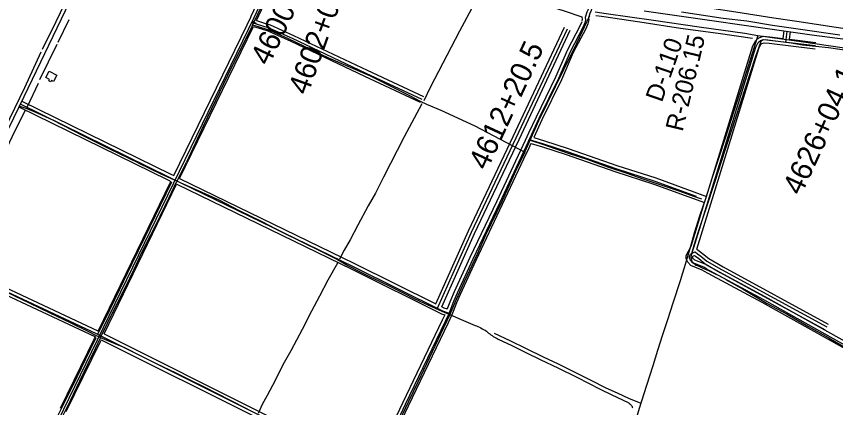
# Model space of a CAD drawing. Extents: x 3297772 to 3335630, y 634068 to 659439.
# Drawn here: x 3318961 to 3322784, y 643022 to 644849 of the extents above; entities that cross this region are included whole.
import ezdxf

# ---------------------------------------------------------------- set-up
doc = ezdxf.new("R2010")
doc.units = 0
for name, color, linetype in [('V-BLDG-OTLN', 7, 'Continuous'), ('V-DTCH-CNTR', 7, 'Continuous'), ('V-LEVE-TOET', 7, 'Continuous'), ('V-RIVR-RANG-IDEN', 7, 'Continuous'), ('V-ROAD-CNTR', 7, 'Continuous'), ('V-SURV-IDEN', 7, 'Continuous'), ('V-TOPO-SHOR', 7, 'Continuous')]:
    doc.layers.add(name, color=color, linetype=linetype)

msp = doc.modelspace()

# ---------------------------------------------------------------- linework, layer by layer
at = {"layer": 'V-BLDG-OTLN'}
msp.add_lwpolyline([(3319114.6, 644593.1), (3319149.1, 644575.2), (3319133.5, 644545.2), (3319124.9, 644549.7), (3319121.6, 644543.4), (3319111.8, 644548.5), (3319115.1, 644554.9), (3319099, 644563.2)], close=True, dxfattribs=at)
at = {"layer": 'V-DTCH-CNTR'}
for points in [[(3320181.3, 645055.4), (3320062.8, 644809.5), (3320059.4, 644802.5), (3319946, 644573.2), (3319834.2, 644339.2), (3319754, 644168)], [(3321333.3, 644215.8), (3321358.2, 644271.6), (3321398.8, 644362.6), (3321516.1, 644600.6), (3321576.3, 644723.9), (3321637, 644852.9)], [(3322395.3, 644745.5), (3322236.3, 644769.4), (3322060, 644792.4), (3321869.6, 644821.6), (3321691.8, 644848.5), (3321664.3, 644852.2)], [(3320062.8, 644809.5), (3320088.7, 644801.8), (3320132.6, 644788.1), (3320163.2, 644775.7), (3320228.4, 644745.7), (3320416.8, 644655.4), (3320609.2, 644573.1), (3320794.6, 644478.9), (3320845.6, 644453.4), (3320873.9, 644439.5), (3320941.4, 644411.8), (3321100.8, 644338.6), (3321333.3, 644215.8), (3321291.7, 644130.2)], [(3323211.7, 644656.6), (3323159.8, 644668.7), (3323145.6, 644673.3), (3323083.8, 644676.7), (3322899.1, 644680.9), (3322750.2, 644701.8), (3322629.6, 644714.2), (3322576.3, 644723.3), (3322455.6, 644739.6), (3322443.1, 644738.8), (3322435.4, 644731.7), (3322407.7, 644657.1), (3322316.6, 644374.7), (3322249.9, 644169.2)], [(3319529.9, 644165.5), (3319397.1, 644228.8), (3319269.9, 644293.6), (3319131.6, 644363.9), (3319061.8, 644396.2), (3319010.7, 644417.8), (3318979.1, 644429)], [(3321358.2, 644271.6), (3321421, 644250.9), (3321536.3, 644211), (3321627.3, 644181.1), (3321719.1, 644146.5)], [(3319178.5, 642986.7), (3319212.9, 643056), (3319257.4, 643147.6), (3319295.7, 643228.2), (3319329.7, 643297.5), (3319353.3, 643347.7), (3319354, 643349.3), (3319385.3, 643417), (3319432.4, 643510.9), (3319470.4, 643585.2), (3319510.4, 643669.2), (3319546.7, 643747), (3319587.5, 643828.4), (3319631.8, 643916.6), (3319674.3, 644002.9), (3319708.3, 644075.8), (3319710.4, 644080), (3319754, 644168)], [(3319529.9, 644165.5), (3319635.5, 644113.9), (3319710.4, 644080), (3319795.5, 644042), (3319906.3, 643991.8), (3320000.1, 643943.3), (3320105.5, 643891.7), (3320201.6, 643841.5), (3320293.4, 643796.7), (3320387.3, 643749.9), (3320458.6, 643713.1), (3320507.9, 643685.8), (3320567.9, 643655.2), (3320612.4, 643632.8), (3320655.8, 643612.1), (3320709.3, 643586.3), (3320769.4, 643556.2), (3320817.8, 643532.4), (3320863.5, 643510.3), (3320914.5, 643486.5), (3320959.9, 643466.9), (3320983.1, 643457), (3321036.2, 643434.2), (3321101.1, 643406.1), (3321108, 643403.4), (3321114.8, 643400.5), (3321121.6, 643397.4), (3321128.3, 643394.1), (3321134.9, 643390.7), (3321141.4, 643387), (3321147.7, 643383.2), (3321154, 643379.2), (3321159.1, 643374.7), (3321164.2, 643370.4), (3321169.5, 643366.2), (3321174.9, 643362.2), (3321180.5, 643358.4), (3321186.1, 643354.7), (3321191.9, 643351.2), (3321197.8, 643347.9), (3321203.7, 643344.8), (3321209.8, 643341.8), (3321272.9, 643312), (3321338.6, 643278.9), (3321405.1, 643246.5), (3321491, 643206.3), (3321576.7, 643164.8), (3321685.7, 643108.1), (3321740.1, 643081.5), (3321815.1, 643045.5), (3321817.7, 643044), (3321820.3, 643042.4), (3321822.7, 643040.6), (3321824.9, 643038.7), (3321827.1, 643036.6), (3321829, 643034.3), (3321830.8, 643031.9), (3321832.4, 643029.4), (3321833.9, 643026.7), (3321835.1, 643024), (3321836.1, 643021.2)], [(3321719.1, 644146.5), (3321809.2, 644116.8), (3321883.8, 644090.5), (3321978.3, 644058.8), (3322051.9, 644034), (3322119.9, 644009.8), (3322158, 643996.7)], [(3322249.9, 644169.2), (3322219.6, 644078.1), (3322178.7, 643950), (3322142.9, 643843.4), (3322121.7, 643778.9), (3322109.6, 643734.3), (3322109.1, 643731.3), (3322108.8, 643728.3), (3322108.7, 643725.2), (3322108.8, 643722.2), (3322109.2, 643719.2), (3322109.8, 643716.2), (3322110.6, 643713.2), (3322111.6, 643710.4), (3322112.8, 643707.6), (3322114.2, 643704.9), (3322115.8, 643702.3), (3322117.5, 643699.8), (3322119.5, 643697.4), (3322121.6, 643695.2), (3322123.9, 643693.2), (3322126.3, 643691.3), (3322128.8, 643689.6), (3322131.4, 643688.1), (3322134.2, 643686.8), (3322149.4, 643680.5), (3322164.5, 643674.1), (3322179.6, 643667.4), (3322194.5, 643660.5), (3322209.4, 643653.4), (3322224.1, 643646.1), (3322238.8, 643638.5), (3322253.3, 643630.8), (3322267.8, 643622.8), (3322282.1, 643614.7), (3322352.6, 643575.5), (3322464.6, 643508.6), (3322557.1, 643458.8), (3322656.6, 643401.4), (3322752.6, 643348.1), (3322866.1, 643281.7)], [(3321291.7, 644130.2), (3321227.6, 643988.4), (3321150.4, 643827.2), (3321112.7, 643741.6), (3321049.7, 643608.8), (3321012.8, 643527.1), (3320992.6, 643478.9), (3320983.1, 643457), (3320939.7, 643364.8), (3320875, 643225.9), (3320834.1, 643141.6), (3320791.3, 643051.2), (3320748.2, 642961.3)], [(3318624.5, 643695.6), (3318678.6, 643670.9), (3318751.9, 643637.1), (3318818.4, 643605.9), (3318890.8, 643573.3), (3318955.7, 643542.9), (3319017.1, 643513.7), (3319074.6, 643485.1), (3319149.2, 643449.1), (3319211.2, 643420.4), (3319300, 643375.6), (3319324.5, 643363.4), (3319354, 643349.3), (3319401.9, 643329.8), (3319464.8, 643302.2), (3319545.4, 643262.2), (3319613.8, 643228.5), (3319704.9, 643184.8), (3319770, 643152.5), (3319839.6, 643118.2), (3319895.4, 643090.1), (3319957.9, 643057.2), (3320038.2, 643016.9)]]:
    msp.add_lwpolyline(points, dxfattribs=at)
at = {"layer": 'V-LEVE-TOET'}
msp.add_lwpolyline([(3321693.9, 644960.5), (3321723.1, 644951.6), (3321863, 644937.6), (3321988.7, 644922.7), (3322195.2, 644888.6), (3322317.7, 644869.7), (3322494.9, 644842.5), (3322603.2, 644826.7), (3322878.5, 644784.4)], dxfattribs=at)
at = {"layer": 'V-ROAD-CNTR'}
msp.add_line((3322109.1, 643776.6), (3322171.8, 643980.1), dxfattribs=at)
for points in [[(3319670.7, 645880.8), (3318994.9, 644472.8), (3318285.6, 643011.9), (3317900.8, 642211.9), (3317247.2, 640864.1), (3317219.6, 640803.7), (3317209.4, 640778.3), (3317196.6, 640737.1), (3317178, 640691.8), (3317164.8, 640664.4), (3317149.4, 640643.5), (3317134.6, 640627.6), (3317086.8, 640595.1)], [(3319023.2, 642688.3), (3319339.4, 643338.2), (3319695.4, 644071.7), (3320070.5, 644843.2), (3320286.9, 645307.4), (3320329.4, 645375.2), (3320359.9, 645431.2)], [(3320055.2, 644846.1), (3320056.9, 644849.6), (3320273.7, 645314.6), (3320316.5, 645382.8), (3320319.9, 645389.1)], [(3320080.8, 644829.8), (3320300.1, 645300.2), (3320318.3, 645329.2)], [(3320318.3, 645329.2), (3320330.8, 645337), (3320340.3, 645340), (3320348.3, 645339.1), (3320353.7, 645336.9), (3320361.3, 645331.8), (3320372.3, 645322.7), (3320407, 645291.6), (3320462.4, 645252.8), (3320484.8, 645239.1), (3320508.5, 645226.2), (3320533.4, 645218.6), (3320565, 645214.5), (3320606.3, 645201.9), (3320655.1, 645181.3), (3320716.8, 645153.2), (3321073.7, 645027.1), (3321107.9, 645016.3), (3321137.9, 645002.1), (3321260.2, 644953.8), (3321344.3, 644927.9), (3321447.7, 644896.6), (3321517, 644875.6), (3321600, 644847.5)], [(3321638.8, 644916.6), (3321632.4, 644894.1), (3321629.2, 644881.6), (3321622.2, 644868.7), (3321615.6, 644844), (3321617, 644833.6), (3321613.2, 644818.7), (3321604, 644797), (3321546.1, 644686.7), (3321490.6, 644559.3), (3321399.3, 644372.6), (3321338.1, 644239.4), (3321214.6, 643976.7), (3321091.1, 643716.1), (3321017.4, 643556.6), (3321000.3, 643517.5), (3320979.4, 643460.6), (3320961.8, 643424.4), (3320775.8, 643036.1), (3320642.2, 642753.4)], [(3321653.2, 644912.4), (3321646.9, 644890.2), (3321643.2, 644876.1), (3321636.2, 644863.1), (3321630.9, 644843), (3321632.3, 644832.7), (3321627.5, 644813.9), (3321617.6, 644790.5), (3321559.6, 644680.2), (3321504.2, 644553), (3321412.8, 644366.2), (3321374.8, 644283.3)], [(3321891.1, 644874.7), (3322673.6, 644762.4)], [(3320037.1, 644808.9), (3320055.2, 644846.1)], [(3320063.1, 644828), (3320079.2, 644815.3), (3320060, 644820.7), (3320108.9, 644805.2), (3320139.2, 644795.3), (3320247.9, 644746.7), (3320591.5, 644583.9), (3320853.3, 644462.1)], [(3320080.8, 644829.8), (3320113.5, 644819.5), (3320144.6, 644809.4), (3320254.2, 644760.3), (3320597.9, 644597.4), (3320861.4, 644474.9)], [(3321599, 644823.5), (3321599, 644823.5), (3321590.4, 644803.4), (3321532.6, 644693.2), (3321477, 644565.6), (3321385.7, 644379), (3321350.9, 644303.3)], [(3321600, 644847.5), (3321601.8, 644834.4), (3321600.3, 644828.7)], [(3319695.1, 644105.5), (3320037.1, 644808.9)], [(3319722.1, 644092.4), (3320067.4, 644802.6)], [(3320067.4, 644802.6), (3320104.3, 644790.9), (3320133.8, 644781.3), (3320241.6, 644733.1), (3320585.1, 644570.3), (3320845.2, 644449.3)], [(3320918.7, 643506.6), (3321071.3, 643848), (3321279.8, 644287.7), (3321518.6, 644798.1)], [(3320926, 643486.3), (3321085, 643841.7), (3321293.3, 644281.3), (3321532.2, 644791.7)], [(3320945.6, 643493.3), (3321098.6, 643835.5), (3321306.9, 644274.9), (3321545.8, 644785.4)], [(3322180.7, 644008.8), (3322397.3, 644711), (3322410.8, 644737), (3322425.5, 644749.3), (3322447.8, 644756.1), (3322476.4, 644753.1), (3322538.3, 644745.9)], [(3322538.3, 644745.9), (3322543.5, 644781.1)], [(3322551, 644729.3), (3322558.3, 644779)], [(3322568.1, 644742.4), (3322573.2, 644776.8)], [(3322673.6, 644762.4), (3322841.3, 644740.9)], [(3322114.9, 643744.6), (3322411.2, 644705.3), (3322422.8, 644727.4), (3322432.8, 644735.9), (3322449.3, 644740.8), (3322474.7, 644738.2), (3322690.4, 644713)], [(3322136.2, 643762.6), (3322425.2, 644699.5), (3322434.7, 644717.9), (3322440.1, 644722.4), (3322450.7, 644725.6), (3322473.1, 644723.3), (3322688.7, 644698.1)], [(3322568.1, 644742.4), (3322692.1, 644727.9)], [(3318979, 644440.1), (3319674.4, 644098.9), (3320532.2, 643681.6), (3320949.9, 643474.4), (3320976.3, 643465.1)], [(3318985.6, 644453.5), (3319681, 644112.4), (3319695.1, 644105.5)], [(3318972.4, 644426.6), (3319667.8, 644085.4), (3319682, 644078.5)], [(3321350.9, 644303.3), (3321335.6, 644269.8)], [(3321335.6, 644269.8), (3321324.5, 644245.7), (3321201.1, 643983.1), (3321077.5, 643722.5), (3321003.7, 643562.7), (3320986.3, 643523), (3320971.5, 643482.7)], [(3321362.2, 644256), (3321351.7, 644233.1), (3321328.1, 644182.9)], [(3321352.4, 644270.5), (3321354.3, 644273.8), (3321420.6, 644253.8), (3321530.9, 644218.2), (3321757.8, 644138.7), (3321940.6, 644080.3), (3322133.3, 644010.1)], [(3321362.4, 644255.7), (3321416.1, 644239.5), (3321526.1, 644203.9), (3321753, 644124.5), (3321935.8, 644066.1), (3322171.8, 643980.1)], [(3321374.8, 644283.3), (3321425.1, 644268.1), (3321535.6, 644232.4), (3321762.5, 644152.9), (3321945.5, 644094.5), (3322180.7, 644008.8)], [(3321328.1, 644182.9), (3321228.2, 643970.3), (3321104.7, 643709.7), (3321031.1, 643550.4), (3321014.2, 643511.9), (3320999.1, 643470.7)], [(3319343, 643379.9), (3319681.9, 644078.2), (3319682, 644078.5)], [(3319369.8, 643366.4), (3319708.8, 644065.1), (3319709, 644065.4)], [(3319709, 644065.4), (3320525.6, 643668.1), (3320944.1, 643460.6), (3320960, 643455)], [(3319722.1, 644092.4), (3320538.8, 643695), (3320918.7, 643506.6)], [(3322964.7, 643219.9), (3322441.4, 643512.8), (3322189.3, 643648.1), (3322172.5, 643658), (3322161.7, 643664.2), (3322108.1, 643685.4), (3322094.2, 643701.9), (3322086.7, 643716.4), (3322086.5, 643732.2), (3322109.1, 643776.6)], [(3322136.2, 643762.6), (3322148.6, 643752.8), (3322163.3, 643741.9), (3322192.1, 643718.2), (3322259.3, 643680), (3322749.5, 643412)], [(3318626.8, 643715.1), (3319340.4, 643381.2), (3319343, 643379.9)], [(3322968.4, 643235.1), (3322448.6, 643526), (3322196.7, 643661.2), (3322180.1, 643670.9), (3322168.3, 643677.8), (3322117.1, 643698), (3322106.8, 643710.3), (3322101.6, 643720.2), (3322101.5, 643728.7), (3322106.5, 643738.5), (3322113.7, 643744.1), (3322127.9, 643750), (3322139.5, 643740.9), (3322154.1, 643730.1), (3322183.6, 643705.8), (3322252, 643666.9), (3322742.3, 643398.8)], [(3322973.8, 643249.2), (3322455.8, 643539.1), (3322204, 643674.3), (3322187.6, 643683.9), (3322174.8, 643691.3), (3322126.2, 643710.5), (3322119.3, 643718.6), (3322116.6, 643723.9), (3322116.6, 643725.2), (3322118.3, 643728.7), (3322121.3, 643731), (3322125.5, 643732.8), (3322130.4, 643729), (3322144.8, 643718.3), (3322175, 643693.4), (3322244.7, 643653.8), (3322735.1, 643385.7)], [(3318614.1, 643687.9), (3319327.3, 643354.2), (3319329.9, 643352.9)], [(3318620.4, 643701.5), (3319333.8, 643367.7), (3320105.2, 642981.7), (3320664.1, 642705), (3321523.4, 642284), (3321551.9, 642263.2), (3321569.2, 642243.7)], [(3320945.6, 643493.3), (3320955.8, 643488.3), (3320971.5, 643482.7)], [(3320960, 643455), (3320948.3, 643431), (3320762.3, 643042.5), (3320628.6, 642759.7), (3320621, 642743)], [(3320999.1, 643470.7), (3320993.2, 643454.7), (3320975.3, 643417.9), (3320789.3, 643029.6), (3320655.8, 642747), (3320647.9, 642729.7)], [(3319167.4, 643019), (3319325.9, 643344.7), (3319329.9, 643352.9)], [(3319193.6, 643004.2), (3319352.9, 643331.6), (3319354.3, 643334.6)], [(3319355.2, 643336.3), (3319356.7, 643339.4)], [(3319356.7, 643339.4), (3320098.5, 642968.3), (3320608.5, 642715.7)], [(3319369.8, 643366.4), (3320111.9, 642995.1), (3320621, 642743)]]:
    msp.add_lwpolyline(points, dxfattribs=at)
at = {"layer": 'V-TOPO-SHOR'}
for p, q in [((3319205.8, 644833.3), (3319155, 644727.6)), ((3319150.3, 644718.1), (3319069.1, 644553.5)), ((3319062.9, 644535.2), (3319010.5, 644427.1))]:
    msp.add_line(p, q, dxfattribs=at)
for points in [[(3319226.4, 644992.8), (3319145.2, 644824.2), (3319081.9, 644693.8)], [(3321141.2, 644990.4), (3321028.6, 644780.4), (3320892.5, 644517.2), (3320862.9, 644454.4)], [(3321661.8, 644869.7), (3321712.6, 644862.9), (3321933.9, 644832), (3322146.4, 644801), (3322360.6, 644770), (3322420.9, 644760.2), (3322634.2, 644730), (3322814.3, 644703.5), (3322867.4, 644700.7), (3322950.6, 644697.3), (3323134.5, 644690.7), (3323206.6, 644689.6)], [(3322063.9, 644870.2), (3322259.1, 644841.4), (3322369.3, 644827.9), (3322489.9, 644808.2), (3322608.8, 644791.6), (3322804, 644763.7)], [(3322420.9, 644760.2), (3322348.8, 644533), (3322269.2, 644284.7)], [(3319074.9, 644682.7), (3318998.4, 644515.7), (3318905.5, 644322.5)], [(3320853.5, 644440.1), (3320770.6, 644286.6), (3320674.4, 644098.9)], [(3319003.5, 644413.5), (3318951.9, 644311.8), (3318901.5, 644205.3)], [(3322269.2, 644284.7), (3322235.6, 644180.7), (3322207.2, 644096.4), (3322177.9, 644001.6), (3322149.2, 643915.7), (3322124.4, 643836.4), (3322106.2, 643774.4), (3322085.7, 643705.3), (3322057.8, 643614.8), (3322024.8, 643509.4), (3321999, 643431.6), (3321976.5, 643362), (3321952.6, 643289), (3321930.4, 643217.1), (3321901.4, 643124.9), (3321878.6, 643052.4), (3321875.6, 643042.6), (3321851.9, 642966.7)], [(3320674.4, 644098.9), (3320636.7, 644024), (3320603.2, 643965.2), (3320554.2, 643873.6), (3320517.9, 643806.2), (3320491.2, 643756.9), (3320468.5, 643714.7)], [(3319684.3, 644075), (3319632.3, 643965.6), (3319559.5, 643817.7), (3319497.6, 643690.4), (3319441.4, 643574.5), (3319395.1, 643476.8), (3319340.4, 643366.4)], [(3320458.6, 643696.4), (3320414.4, 643617.8), (3320376.1, 643542.5), (3320338.7, 643472.4), (3320294.8, 643387.3), (3320241.8, 643287.2), (3320204.9, 643221.6), (3320168.1, 643149.5), (3320130.9, 643079.3), (3320107.7, 643036.5), (3320088.7, 642995.1)], [(3321190.3, 643370.5), (3321263.1, 643335.6), (3321340.1, 643298.7), (3321418.5, 643259.9), (3321488.9, 643225.9), (3321569.7, 643186.2), (3321643.9, 643148.9), (3321709.1, 643116.3), (3321768.3, 643088.9), (3321817.1, 643066.2), (3321875.6, 643042.6)], [(3319331.9, 643348.7), (3319283.6, 643247.7), (3319222.1, 643121.9), (3319153.1, 642982.5), (3319092.2, 642854.3), (3319041.6, 642744.4), (3318988.9, 642640)]]:
    msp.add_lwpolyline(points, dxfattribs=at)

# ---------------------------------------------------------------- texts
at = {"layer": 'V-RIVR-RANG-IDEN'}
for s, rotation, p in [('D-110', 70.8822, (3321973.1, 644444.3)), ('R-206.15', 76.5765, (3322069.6, 644307.9))]:
    msp.add_text(s, height=83, rotation=rotation, dxfattribs=at).set_placement(p)
at = {"layer": 'V-SURV-IDEN'}
for s, rotation, p in [('4600+61.6', 64.3244, (3320138.6, 644614)), ('4602+02.0', 70.2197, (3320320, 644477.4)), ('4612+20.5', 65.1078, (3321157.1, 644125.7)), ('4626+04.1', 65.0363, (3322622.6, 644008.5))]:
    msp.add_text(s, height=100, rotation=rotation, dxfattribs=at).set_placement(p)

doc.saveas('drawing.dxf')
